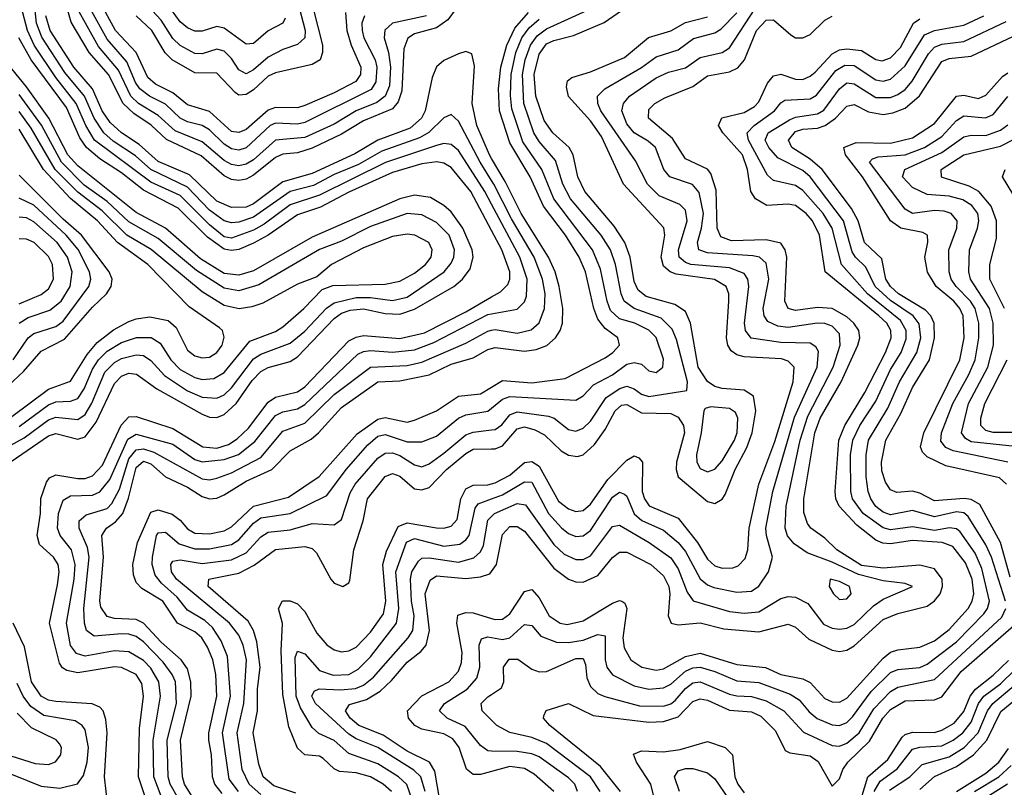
# Model space of a CAD drawing. Header units: inches. Extents: x 501365 to 657855, y 482276 to 547543.
# Tile 765 of 957: x 608712 to 611400, y 530961 to 533059. Entities that reach past the tile are written whole.
import ezdxf

# ---------------------------------------------------------------- set-up
doc = ezdxf.new("R2010")
doc.units = ezdxf.units.IN
doc.header["$MEASUREMENT"] = 0
doc.layers.add('A6503', color=7, linetype='Continuous')
doc.layers.add('A6513', color=7, linetype='Continuous')

msp = doc.modelspace()

# ---------------------------------------------------------------- linework, layer by layer
at = {"layer": 'A6503', "color": 5}
for points, elevation in [([(610000, 532620), (609969, 532670), (609910, 532782.3), (609890, 532800.2), (609870, 532791.1), (609828.7, 532751.3), (609803.3, 532736.8), (609700.4, 532699.6), (609636.5, 532663.5), (609570, 532636.4), (609513.5, 532606.5), (609450, 532589.4), (609350, 532519.2), (609310, 532506.2), (609290, 532504.4), (609270, 532509.7), (609230, 532538.5), (609170, 532602.1), (609070, 532649.8), (609027.5, 532687.5), (608967.2, 532727.2), (608941, 532750), (608914.6, 532790), (608888.4, 532850), (608835, 532915), (608771.6, 533011.6), (608757.6, 533050), (608750.6, 533110)], 3840), ([(609903.4, 533090), (609880.8, 533059.2), (609850, 533037.2), (609790, 533021.1), (609771.1, 533008.9), (609760.6, 532979.4), (609755.5, 532864.5), (609745.5, 532834.5), (609730, 532816.1), (609650, 532783.1), (609590, 532746.4), (609510, 532708.2), (609470, 532695.6), (609430, 532691.6), (609410, 532683.1), (609350, 532634.1), (609330, 532623.7), (609310, 532620.1), (609290, 532622.8), (609270, 532632.2), (609207.2, 532687.2), (609112.1, 532732.1), (609070.7, 532770.7), (609022.8, 532802.8), (608993.9, 532830), (608953.8, 532910), (608901.5, 532970), (608852.5, 533052.5), (608836.1, 533110)], 3780), ([(609601.2, 533078.8), (609605.3, 533030), (609616.7, 532990), (609642.9, 532930), (609642.1, 532910), (609629.1, 532890.9), (609570, 532859.5), (609490, 532824.9), (609470, 532818.5), (609410, 532819.7), (609390, 532812), (609330, 532759.6), (609310, 532750.7), (609290, 532753.6), (609230, 532808.7), (609170, 532826.6), (609130, 532859.5), (609082.8, 532882.8), (609061.3, 532901.3), (609029.4, 532969.4), (608973.5, 533030), (608929.8, 533110)], 3720), ([(609470.6, 533110), (609490.9, 533030), (609490, 533010), (609470, 532991.8), (609430, 532977.9), (609390, 532956.8), (609350, 532922.1), (609330, 532911.2), (609310, 532922.4), (609290, 532953.2), (609270, 532973.1), (609250, 532978.5), (609210, 532966.3), (609190, 532967.4), (609150, 532989.1), (609130, 533007.9), (609097.7, 533057.7), (609049.2, 533110)], 3660), ([(610000, 532555.4), (609981.6, 532590), (609910, 532702.2), (609890, 532718.6), (609870, 532721.1), (609850, 532715.8), (609710.8, 532669.2), (609530, 532579.5), (609450, 532553.8), (609379.5, 532500.5), (609350, 532483.8), (609290, 532462.4), (609270, 532466.3), (609230, 532498.4), (609150, 532578.9), (609070, 532615.4), (608915.7, 532730), (608891.8, 532770), (608866, 532830), (608810, 532901.5), (608751.4, 532990), (608733, 533030), (608715.3, 533095.3)], 3860), ([(609822.1, 533070), (609729.8, 533050.2), (609708.8, 533031.2), (609707, 533010), (609718.6, 532970), (609723.8, 532930), (609721.1, 532878.9), (609709.8, 532850), (609687, 532833), (609630, 532810), (609570, 532774.1), (609490, 532737.2), (609410, 532730), (609350, 532676.3), (609330, 532664.4), (609310, 532659.8), (609290, 532663.2), (609270, 532674.1), (609210, 532726), (609135.9, 532755.9), (609090, 532797.7), (609036.1, 532830), (609014.9, 532850), (608981.2, 532921.2), (608926.3, 532986.4), (608869.3, 533089.3)], 3760), ([(609652.8, 533070), (609646.2, 533050), (609646.5, 533030), (609651.6, 533010), (609682.1, 532950), (609686.6, 532930), (609684, 532890), (609671.2, 532868.8), (609490, 532778.4), (609470, 532773.6), (609410, 532776.3), (609395.6, 532770), (609330, 532709.2), (609310, 532702.8), (609290, 532706.2), (609270, 532718.9), (609230, 532758.4), (609210, 532770.2), (609170, 532780), (609150.1, 532790.1), (609110, 532828.1), (609066.4, 532850), (609040, 532870), (609027.9, 532887.9), (609004.2, 532944.2), (608950, 533006.3), (608903.7, 533090)], 3740), ([(609512.8, 533090), (609538.1, 532990), (609538.4, 532970), (609532.1, 532950), (609510, 532937), (609410, 532913.7), (609390, 532904.8), (609350, 532867.7), (609330, 532855.3), (609310, 532853.3), (609300.2, 532860.2), (609250, 532912.9), (609190, 532914.2), (609127.8, 532950), (609108.4, 532968.4), (609072.3, 533030), (609030, 533070)], 3680), ([(609436.2, 533063.8), (609430, 533050), (609390, 533029.1), (609350, 532994), (609330, 532992.9), (609270, 533035.9), (609250, 533041.2), (609210, 533028), (609190, 533028.4), (609170, 533036.7), (609150, 533053.3), (609126.2, 533086.2)], 3640), ([(610000, 532680.4), (609994.4, 532690), (609959.8, 532770), (609947.2, 532830), (609953.3, 532933.3), (609946.4, 532966.4), (609930, 532972.9), (609910, 532966.3), (609870, 532947.6), (609849.4, 532930.6), (609838.2, 532901.8), (609819.1, 532810), (609808.8, 532790), (609777.5, 532762.5), (609689.6, 532730.5), (609627.1, 532693), (609510, 532638.6), (609430, 532616.1), (609350, 532555.8), (609330, 532547.4), (609290, 532546), (609250, 532563.1), (609175, 532635), (609090, 532671.4), (609037.9, 532717.9), (608989.4, 532750), (608958.4, 532778.4), (608936.9, 532810), (608910.3, 532870.3), (608859.4, 532930), (608794.8, 533030), (608783.2, 533070)], 3820), ([(610000, 532483.1), (609943.2, 532590), (609890, 532655.3), (609870, 532667.4), (609850.8, 532670.8), (609810, 532665.5), (609730, 532641.8), (609610, 532588.4), (609533.2, 532546.8), (609470, 532526.3), (609389.9, 532470.1), (609350, 532448.5), (609310, 532431.2), (609290, 532428.1), (609270, 532431.8), (609224.7, 532464.7), (609144.3, 532544.3), (609050, 532593), (608990, 532641.1), (608930, 532679.2), (608894.4, 532710), (608876.2, 532736.2), (608839.3, 532819.3), (608743.2, 532950), (608708.9, 533010)], 3880), ([(608688.3, 531851.6), (608790, 531922), (608810, 531928.5), (608870, 531913), (608890, 531919.7), (608920.5, 531959.5), (608970, 532065.3), (608990, 532085.2), (609010, 532093), (609030.8, 532090.8), (609085.7, 532050), (609210, 531981.3), (609230, 531972.8), (609250, 531971.8), (609270, 531980.2), (609302.4, 532010), (609346.4, 532073.6), (609370, 532097.9), (609390, 532108.5), (609450, 532125.6), (609470, 532138), (609570, 532242.8), (609590, 532257.2), (609614.1, 532265.9), (609650, 532268.8), (609710, 532256.4), (609750, 532254.3), (609790, 532268), (609897, 532330), (609920.4, 532350), (609941.3, 532378.7), (609949.7, 532410), (609946.8, 532430), (609921.4, 532490), (609890, 532534), (609870, 532551.4), (609833, 532573), (609790, 532579.5), (609749.9, 532569.9), (609510, 532465.1), (609350, 532372.8), (609310, 532360.9), (609270, 532366.1), (609205.6, 532405.6), (609109.5, 532489.5), (609030, 532532.4), (608870, 532659.7), (608843.4, 532690), (608791.5, 532790), (608730, 532876.1), (608690, 532925.1)], 3920), ([(608659.3, 531880.7), (608723.5, 531916.5), (608790, 531965.4), (608810, 531973.4), (608870, 531966.9), (608890, 531979.9), (608908.9, 532011.1), (608944.4, 532095.6), (608970, 532122.5), (608990, 532133.7), (609030, 532143.1), (609050, 532141.2), (609070, 532127.9), (609106.7, 532086.7), (609170, 532044.8), (609210, 532027.5), (609250, 532024.6), (609270, 532034.1), (609290, 532052.9), (609350, 532132.5), (609370, 532145.4), (609450, 532175), (609490, 532207.9), (609549.2, 532270.8), (609570, 532285.4), (609630, 532300.3), (609670, 532300.1), (609730, 532291.5), (609770, 532301.1), (609870.3, 532370), (609890, 532393.8), (609897.3, 532410), (609899, 532430), (609884.1, 532470), (609850, 532504.9), (609810, 532525.8), (609770, 532529.4), (609670, 532493.9), (609590, 532454), (609530, 532430.9), (609365, 532335), (609310, 532318.4), (609270, 532325.5), (609194.1, 532374.1), (609090, 532461.1), (609010, 532506.8), (608950, 532562.6), (608887.5, 532607.5), (608826.1, 532670), (608770.8, 532770.8), (608710, 532855)], 3940), ([(608710, 531947.6), (608790, 532007.1), (608810, 532014.9), (608850, 532016.3), (608870, 532024.4), (608887.2, 532050), (608910, 532104.4), (608926.8, 532130), (608950, 532153), (608990, 532177.2), (609030.9, 532190.9), (609071, 532191), (609094.9, 532174.9), (609124.3, 532130), (609150, 532103.5), (609190, 532081.5), (609210, 532076.3), (609241.3, 532078.7), (609270, 532095.4), (609339.7, 532180.3), (609410, 532207.5), (609430, 532219.5), (609487.3, 532270), (609537.6, 532322.4), (609566.8, 532333.2), (609710, 532336.1), (609750, 532344.8), (609790, 532366.6), (609819.6, 532390), (609834.8, 532410), (609838.3, 532430), (609828.8, 532450), (609790.7, 532470.7), (609770, 532473.6), (609730, 532466.6), (609650, 532435.9), (609563.3, 532390), (609522.9, 532357), (609470, 532336.6), (609375.3, 532284.7), (609345.5, 532274.5), (609310.7, 532269.3), (609270, 532277.9), (609210, 532315.3), (609071, 532431), (609004.4, 532470), (608936.7, 532536.7), (608870, 532588), (608808.5, 532650), (608743.2, 532763.2), (608710, 532808.1)], 3960), ([(608690, 531974.5), (608790, 532049.6), (608850, 532071.8), (608895.9, 532144.1), (608923.3, 532176.7), (608967.9, 532212.1), (609010, 532234.1), (609030, 532242.1), (609067.1, 532247.1), (609117.2, 532237.2), (609138.5, 532218.5), (609170, 532156), (609190, 532140.9), (609210, 532134.9), (609230, 532137.4), (609250, 532149.3), (609264.1, 532170), (609270, 532191.8), (609265.2, 532210), (609257.4, 532217.4), (609174.6, 532274.6), (609061.7, 532390), (608979, 532450), (608924, 532510), (608850, 532570.9), (608776.7, 532650), (608710, 532759.8)], 3980), ([(608680.7, 532059.3), (608722.2, 532097.8), (608770, 532153.8), (608833.7, 532186.2), (608910, 532273.5), (608948.3, 532310), (608961.5, 532330), (608963.7, 532350), (608956, 532370), (608880.3, 532470), (608830, 532514.4), (608710, 532634.5)], 4020), ([(608693.8, 532130), (608734.5, 532190), (608750, 532201.3), (608810, 532220.7), (608830, 532235.7), (608900.1, 532330), (608905.6, 532350), (608902.1, 532370), (608871.1, 532431.1), (608838.3, 532470), (608750, 532552.1), (608710, 532571.9)], 4040), ([(608710.1, 532229.9), (608734.4, 532245.6), (608794.1, 532265.9), (608824.9, 532290), (608849, 532330), (608854.8, 532370), (608842.5, 532410), (608813.8, 532450), (608750, 532506.9), (608730, 532518.2), (608710, 532519.8)], 4060), ([(608710, 532283), (608770, 532307.9), (608790, 532323.4), (608803.7, 532350), (608801.2, 532390), (608790, 532412.4), (608750.8, 532450), (608730, 532459.6), (608710, 532460.6)], 4080), ([(609055.7, 530930), (609035.7, 530990), (609038.4, 531121.6), (609049.7, 531210), (609045.2, 531245.2), (609029.5, 531270), (608990, 531288.9), (608970, 531290.2), (608870, 531274.6), (608840.7, 531280.7), (608828.1, 531288.1), (608820.3, 531300.3), (608792.5, 531410), (608815, 531515.1), (608819, 531550), (608816.5, 531570), (608803.7, 531590), (608765.4, 531625.4), (608759.2, 531650), (608768.4, 531710), (608769.2, 531750.8), (608784.4, 531795.6), (608793, 531807), (608810, 531815.2), (608870, 531805.5), (608890, 531805.8), (608910, 531812.3), (608937.8, 531842.2), (608988.6, 531951.4), (609010, 531973.7), (609030, 531975.1), (609130, 531941.8), (609211.8, 531891.8), (609250, 531888.7), (609281.6, 531898.4), (609305.8, 531914.2), (609336.7, 531943.3), (609390, 532014.1), (609410, 532027.5), (609470, 532042.5), (609490, 532056.2), (609610, 532181.2), (609630, 532191.8), (609650, 532195.8), (609750, 532187.9), (609816.8, 532203.2), (609930, 532261.1), (610000, 532301.7)], 3880), ([(609097.5, 530937.5), (609078, 530990), (609076.4, 531090), (609096.5, 531210), (609091.1, 531250), (609070, 531287.3), (609050, 531308.1), (609010, 531331.6), (608970, 531334.6), (608890, 531320.2), (608866.8, 531326.8), (608850, 531349.3), (608839.6, 531410), (608860.6, 531530), (608862.7, 531570), (608853.4, 531610), (608821.8, 531650), (608814.8, 531670), (608817.4, 531710), (608830, 531746.5), (608850, 531757.6), (608910, 531759.9), (608930.8, 531769.2), (608957.8, 531802.2), (609007.3, 531912.7), (609030, 531926.3), (609130, 531899.3), (609190, 531857.3), (609210, 531850.5), (609270, 531857), (609308.9, 531871.1), (609353.7, 531906.3), (609410, 531977.2), (609430, 531987.4), (609470, 531996.1), (609490, 532008), (609635, 532145), (609650, 532152.5), (609670, 532155), (609730, 532150.8), (609790, 532157), (609842.9, 532177), (609990, 532253.3), (610000, 532255.2)], 3860), ([(609144.9, 530930), (609122.4, 530970), (609117.4, 530990), (609114.6, 531090), (609139.6, 531190), (609136.6, 531250), (609128.3, 531270), (609103.3, 531303.3), (609050, 531358.6), (609030, 531373.1), (609010, 531380.1), (608990, 531380.8), (608914.8, 531374.8), (608894.2, 531390), (608888.2, 531410), (608886.7, 531450), (608901.6, 531590), (608896.7, 531616.7), (608874.3, 531670), (608873.9, 531690), (608893.5, 531706.5), (608950, 531723.2), (608963.3, 531736.7), (608984, 531776), (609010, 531859.1), (609030, 531883.8), (609050, 531886.8), (609077.4, 531877.4), (609210, 531804.4), (609230, 531802), (609250, 531806.2), (609290, 531820.6), (609370, 531862.9), (609430, 531934.6), (609490, 531956.3), (609570, 532035.2), (609670, 532109.8), (609770, 532114.1), (609810, 532123.4), (609930, 532175.2), (609990, 532208.3), (610000, 532210.4)], 3840), ([(609190, 530923.9), (609161.4, 530970), (609156.2, 530990), (609151.1, 531090), (609179.6, 531210), (609179, 531250), (609170, 531284.7), (609152.8, 531310), (609098.3, 531358.3), (609050, 531410.2), (609030, 531419.6), (608970, 531422.4), (608950, 531428.4), (608933.4, 531453.4), (608930.7, 531470.7), (608940.8, 531590), (608935.9, 531650), (608948.6, 531670), (608973.1, 531686.9), (608993, 531710), (609008.7, 531751.3), (609030, 531835.8), (609050, 531852.4), (609070, 531845), (609110, 531809.5), (609170, 531781.5), (609210, 531756), (609230, 531750.1), (609250, 531751.9), (609270, 531760.4), (609330, 531797.9), (609399.9, 531830), (609450, 531880.8), (609507.4, 531912.6), (609528, 531930), (609590, 531999.8), (609690, 532069.8), (609750, 532072.5), (609830, 532088.7), (609890, 532118.3), (609950, 532135.2), (609990, 532158), (610000, 532160.5)], 3820), ([(609264.4, 530944.4), (609244.3, 530970), (609237.8, 530990), (609235.4, 531050), (609228.1, 531090), (609228.2, 531110), (609249.8, 531210), (609247, 531270), (609238.8, 531310), (609224.7, 531344.7), (609208.5, 531370), (609190, 531386.2), (609142.6, 531410), (609102, 531470), (609045.1, 531505.1), (609030, 531521.2), (609022.5, 531542.5), (609020.6, 531570), (609033.6, 531630), (609070, 531713.3), (609090, 531719.6), (609127.5, 531707.5), (609150, 531691.6), (609170, 531667.5), (609190, 531655.8), (609230, 531654.3), (609270, 531662), (609290, 531672.9), (609350, 531729.4), (609445.4, 531754.6), (609529.3, 531810.7), (609632.7, 531927.3), (609690, 531967.5), (609710, 531971.8), (609770, 531959.7), (609790, 531965.2), (609850, 531990.4), (609910, 532030.8), (609970, 532036.8), (610000, 532054.8)], 3780), ([(609308.7, 530950), (609283.8, 530983.9), (609265.5, 531110), (609287, 531210), (609278.7, 531318.7), (609261.3, 531361.3), (609237.8, 531397.8), (609216.9, 531416.9), (609170, 531445.2), (609141.2, 531481.2), (609098.9, 531518.9), (609081.7, 531541.6), (609073.6, 531570), (609074.1, 531590), (609085.4, 531650), (609090, 531656.5), (609110, 531658.3), (609147, 531627), (609190, 531613.3), (609230, 531613.3), (609290, 531625), (609310, 531637.5), (609350, 531683.6), (609370, 531697.4), (609450.1, 531709.9), (609550, 531759.3), (609603, 531830), (609662.5, 531897.5), (609690, 531921.5), (609710, 531925.7), (609770, 531905.9), (609810, 531905.9), (609850, 531920.9), (609910, 531970.1), (609930, 531979.8), (609990, 531989.8), (610000, 531997.9)], 3760), ([(609370, 530941.7), (609338.1, 530970), (609319.4, 531010), (609305.1, 531110), (609323.7, 531190), (609331.2, 531310), (609322.1, 531350), (609310, 531377), (609284.3, 531410), (609139.9, 531530), (609126, 531550), (609124.2, 531570), (609130, 531579.2), (609150, 531583.5), (609210, 531573.4), (609290, 531582.7), (609330, 531601.9), (609370, 531645.9), (609390, 531658.5), (609450, 531664.9), (609510, 531682.3), (609570, 531679), (609590, 531693.2), (609614.1, 531765.9), (609628, 531790), (609690, 531860.7), (609710, 531874.9), (609730, 531875.3), (609750, 531868), (609790, 531842.6), (609810, 531836.9), (609830, 531845), (609870, 531874.3), (609930, 531924.9), (609950, 531931.7), (610000, 531938)], 3740), ([(609465.2, 530945.2), (609405.4, 530965.4), (609376.3, 530990), (609364.2, 531024.2), (609349, 531110), (609360.9, 531170), (609361.2, 531230), (609368.2, 531290), (609359.1, 531359.1), (609349.6, 531390), (609335.5, 531415.5), (609226.1, 531510), (609227.9, 531530), (609310, 531546.9), (609351.9, 531568.1), (609410, 531611.2), (609490, 531619.7), (609510, 531613.8), (609522.4, 531602.4), (609561, 531530), (609570, 531518.9), (609594.3, 531510), (609610, 531520.2), (609612.8, 531527.2), (609623.6, 531610), (609649.7, 531690), (609661, 531750), (609710, 531810.7), (609730, 531819.4), (609750, 531811.4), (609790, 531777.5), (609810, 531774.3), (609830, 531780.5), (609877.3, 531830), (609930, 531874), (609950, 531885.4), (610000, 531886.3)], 3720), ([(609726.9, 530950), (609704.4, 530970), (609670, 530989.5), (609630, 531000.5), (609584.9, 531004.9), (609570, 531011.7), (609540.5, 531040.5), (609530, 531046.1), (609490, 531049.9), (609470, 531068.1), (609446.7, 531126.7), (609430, 531215.1), (609425.6, 531334.4), (609429.3, 531409.3), (609418.7, 531450), (609429.4, 531470.6), (609450, 531470.7), (609470, 531463.2), (609490, 531442.1), (609522.9, 531382.9), (609550.3, 531350.3), (609570, 531337.1), (609590, 531331.9), (609610, 531334.6), (609630, 531344.4), (609670, 531384.9), (609704.8, 531435.2), (609711.2, 531470), (609702.8, 531570), (609713.5, 531606.5), (609745.4, 531674.6), (609770, 531684), (609850, 531670.8), (609870, 531669.3), (609890, 531674.7), (609906.3, 531693.7), (609916.6, 531750), (609930, 531777.3), (609950, 531786.9), (609990, 531788.3), (610000, 531791.1)], 3680), ([(609782.2, 530930), (609769.1, 530969.1), (609746.2, 530990), (609690, 531025.5), (609610, 531053.8), (609570, 531089.3), (609528.8, 531108.8), (609510, 531125), (609478.2, 531178.2), (609466.7, 531210), (609464, 531316), (609470, 531333.3), (609490, 531325.9), (609530, 531280.9), (609567.5, 531267.6), (609610, 531270.1), (609635.9, 531284.1), (609670, 531318.2), (609740.8, 531410), (609747.2, 531450), (609738.5, 531550), (609768.2, 531631.8), (609790, 531641), (609870, 531620.7), (609913.7, 531626.3), (609930, 531637.3), (609938.6, 531650), (609955.7, 531724.3), (609963.8, 531736.2), (610000, 531749.4)], 3660), ([(609818.7, 530950), (609806.8, 530990), (609788.3, 531008.4), (609690, 531070.4), (609630, 531093.4), (609610, 531106.5), (609519.3, 531190), (609508.9, 531210), (609515.5, 531224.5), (609529.5, 531230.5), (609587.5, 531227.5), (609628.2, 531231.8), (609650, 531240.6), (609677.9, 531262.1), (609772.8, 531370), (609784.9, 531390), (609789.1, 531430), (609781.8, 531470), (609778.4, 531530), (609782.3, 531550), (609800.6, 531579.4), (609810, 531587.8), (609830, 531588.1), (609910, 531576.9), (609951.6, 531588.4), (609970, 531605.2), (609978, 531622), (609990, 531691.4), (610000, 531701.4)], 3640), ([(609859.4, 530919.4), (609845.3, 531005.3), (609830.3, 531030.3), (609770, 531060.3), (609704, 531104), (609637.9, 531130), (609614.1, 531150), (609600.9, 531170), (609612.6, 531187.4), (609658.9, 531201.1), (609695.6, 531224.4), (609726.9, 531253.1), (609770, 531303.7), (609807.4, 531332.6), (609822, 531350), (609830.4, 531389.7), (609818.5, 531490), (609832.4, 531527.6), (609850, 531538.9), (609930, 531531.7), (609970, 531536.5), (609995.1, 531544.9), (610000, 531551.4)], 3620), ([(610000, 531004.7), (609970, 530996.5), (609950, 530996.3), (609931.3, 531011.3), (609911.7, 531070), (609894.2, 531094.2), (609870, 531107.7), (609810, 531120.3), (609790.3, 531130), (609773.4, 531150), (609770.3, 531170), (609810, 531211.6), (609883.1, 531250), (609910, 531278.6), (609917.8, 531302.2), (609919.7, 531330), (609905.4, 531410), (609908.1, 531431.9), (609930, 531439.3), (609950, 531438.3), (610000, 531422.8)], 3580), ([(608952.3, 530910), (608943.4, 530990), (608950, 531110), (608946.7, 531146.7), (608939.5, 531170), (608930, 531180.8), (608909.7, 531189.7), (608810, 531195.5), (608790, 531199.3), (608769.9, 531210), (608743.4, 531250), (608725, 531345), (608694.1, 531410)], 3920), ([(610000, 531060.3), (609990, 531060.6), (609970, 531075.8), (609927.9, 531127.9), (609879.2, 531150), (609858.4, 531170), (609871.8, 531190), (609933.1, 531230), (609960.2, 531259.8), (609967.8, 531290), (609965.9, 531350), (609972.9, 531367.1), (609990, 531372.9), (610000, 531370.9)], 3560), ([(608650, 531012.9), (608770, 530964.4), (608820.9, 530959.1), (608869.3, 530970.7), (608886.1, 530993.9), (608896.1, 531030), (608899.8, 531070), (608890, 531118.4), (608882.1, 531130), (608862.6, 531142.6), (608777.9, 531157.9), (608742.1, 531182.1), (608721.3, 531210), (608704.6, 531244.6)], 3940), ([(610000, 531144.4), (609974.4, 531170), (609971.7, 531190), (609990, 531208.4), (610000, 531215)], 3540), ([(608670, 531053.2), (608753.7, 531026.3), (608790, 531023.9), (608809.5, 531030.5), (608824.3, 531050), (608825.4, 531070), (608819.8, 531079.8), (608811, 531091), (608743.9, 531123.9), (608704.2, 531164.2)], 3960)]:
    msp.add_lwpolyline(points, dxfattribs=dict(at, elevation=elevation))
at = {"layer": 'A6513', "color": 5}
for points, elevation in [([(610000, 531938), (610010, 531939.3), (610027.9, 531952.1), (610050, 531979.2), (610070, 531987.4), (610155.8, 531975.8), (610170.7, 531970), (610210, 531939), (610230, 531934.5), (610250, 531942.5), (610270, 531961.9), (610313.4, 532026.6), (610350.9, 532050.9), (610370, 532057.6), (610390, 532050.4), (610410, 532035.5), (610430, 532029.6), (610533.8, 532046.2), (610534.9, 532070), (610505.5, 532185.5), (610493.5, 532213.5), (610463.2, 532243.2), (610390, 532270.4), (610362.7, 532290), (610354.3, 532310), (610338.8, 532390), (610324.6, 532430), (610299.7, 532470), (610215.6, 532570), (610195, 532610), (610174.7, 532674.7), (610130, 532726.4), (610115.3, 532750), (610088.4, 532830), (610085, 532910), (610091.8, 532950), (610106.3, 532990), (610124.8, 533015.2), (610150, 533034.2), (610290, 533098)], 3740), ([(610000, 531701.4), (610008.6, 531710), (610070, 531736.6), (610093, 531733), (610170, 531625.1), (610198.7, 531598.7), (610230, 531584.3), (610250, 531584.4), (610270, 531593.9), (610330, 531674.2), (610350, 531677.6), (610430.2, 531630.2), (610490, 531588.4), (610510, 531558.3), (610534.8, 531494.8), (610550.8, 531470.8), (610650, 531441.5), (610690, 531437.1), (610730, 531440.5), (610790, 531477.8), (610810, 531482.9), (610830, 531480.7), (610864.1, 531464.1), (610906.8, 531406.8), (610930, 531396.1), (610950, 531393.3), (610970, 531396.6), (610990, 531406.7), (611042.8, 531457.2), (611070, 531475.6), (611149.6, 531510), (611130, 531518), (611070, 531525.3), (611002.6, 531542.6), (610930, 531576.7), (610861.8, 531601.8), (610826.7, 531626.7), (610808.6, 531648.6), (610801.7, 531670), (610805, 531730), (610842.9, 531910), (610864.2, 531975.8), (610932.8, 532110), (610952, 532170), (610950, 532201.1), (610930, 532221.7), (610910, 532228.8), (610889.7, 532229.7), (610810, 532218), (610782.1, 532222.1), (610754.9, 532234.9), (610744.4, 532250), (610741.8, 532270), (610757, 532350), (610750, 532393.8), (610731.7, 532410), (610714.1, 532414.1), (610590, 532421.9), (610566.2, 532430), (610562.4, 532450), (610573.8, 532490), (610578.7, 532530), (610567.1, 532587.1), (610549.2, 532609.2), (610486.6, 532630), (610470.2, 532650.2), (610447.8, 532710), (610427.6, 532727.6), (610389.9, 532750), (610370, 532774.5), (610355.7, 532810), (610360.4, 532830), (610377.1, 532850), (610450, 532900.9), (610483.8, 532916.2), (610530, 532927.6), (610570, 532955.7), (610630, 532969.8), (610650, 532982.1), (610720.3, 533090)], 3640), ([(610000, 531886.3), (610010, 531886.5), (610030, 531894.8), (610070, 531940.7), (610090, 531946.3), (610118.7, 531938.7), (610144.6, 531924.6), (610190, 531881.3), (610210, 531869.4), (610234.8, 531865.2), (610250, 531870.1), (610281.4, 531898.6), (610310, 531939), (610337.3, 531990), (610354.6, 532005.4), (610370, 532007.7), (610410, 531984.5), (610490, 531983.1), (610510, 531973.2), (610524.7, 531950), (610526.7, 531930), (610505.4, 531850), (610504, 531830), (610509.4, 531810), (610590, 531742.5), (610610, 531736.8), (610630, 531749.1), (610638, 531762), (610665.7, 531830), (610697.4, 531890), (610711.6, 531930), (610721.7, 531990), (610715.7, 532030), (610690, 532046.7), (610630, 532050.9), (610610, 532057), (610590, 532070.9), (610564.6, 532110), (610543.9, 532230), (610530, 532262), (610500.5, 532280.5), (610422.6, 532302.6), (610400.3, 532320.3), (610390, 532344), (610378.4, 532410), (610363.9, 532450), (610334.8, 532494.8), (610254.7, 532590), (610235.9, 532630), (610223.1, 532690), (610212.1, 532710), (610167.5, 532750), (610143.9, 532783.9), (610120.7, 532850), (610116.8, 532910), (610130, 532965.2), (610150, 532993.5), (610170, 533002.8), (610223.8, 533016.2), (610308, 533052), (610355.2, 533084.8)], 3720), ([(610000, 532054.8), (610030, 532072.8), (610110, 532067.2), (610201.1, 532078.9), (610310, 532135.2), (610331.8, 532150), (610349.3, 532170), (610344.9, 532190), (610310, 532215.2), (610290, 532241.3), (610279.3, 532270), (610256.6, 532370), (610239.6, 532410), (610202.1, 532470), (610142, 532550), (610105.6, 532630), (610050, 532723.1), (610021.9, 532810), (610019.4, 532870), (610025.8, 532930), (610041.7, 532990), (610063.4, 533036.6), (610100.6, 533079.4)], 3780), ([(610000, 531749.4), (610030, 531760.4), (610090, 531796.6), (610110, 531795.5), (610155.6, 531710), (610190.8, 531670.8), (610210, 531654.9), (610230, 531647.1), (610250, 531648.8), (610270, 531663.1), (610330, 531754.4), (610350, 531768.4), (610362.8, 531762.8), (610370, 531757), (610390, 531709), (610410.4, 531690.4), (610470, 531664.4), (610510, 531630.7), (610530, 531605.4), (610570, 531530.8), (610590, 531514.4), (610607.3, 531507.3), (610670, 531494.5), (610710, 531497), (610730, 531510.7), (610756.9, 531550), (610767.4, 531590), (610750.7, 531650), (610749.5, 531670), (610768, 531770), (610827.1, 531972.9), (610889.7, 532110), (610892.7, 532152.7), (610885.5, 532165.5), (610870, 532175.1), (610790, 532177.5), (610708.9, 532188.9), (610693.8, 532210), (610690.5, 532230), (610702.4, 532330), (610700.3, 532350), (610690, 532365.4), (610650, 532380.9), (610544.3, 532390), (610530, 532395.3), (610512.9, 532410), (610511.1, 532430), (610534.4, 532510), (610530, 532538.4), (610514.6, 532554.6), (610458.2, 532578.2), (610425.9, 532610), (610393.2, 532673.2), (610299, 532810), (610290.2, 532830), (610289.4, 532850), (610309.9, 532870), (610410, 532928.7), (610450, 532957.9), (610510, 532976.7), (610551.7, 533008.3), (610610, 533023.1), (610626.7, 533033.3), (610670, 533078)], 3660), ([(610000, 531370.9), (610030, 531364.9), (610049.7, 531370.3), (610090, 531406), (610110, 531403.3), (610134.6, 531374.6), (610177.7, 531357.7), (610210, 531356.9), (610250, 531363.2), (610290, 531379.2), (610310, 531375.2), (610310.3, 531310), (610315.1, 531290), (610330, 531269), (610390, 531238.7), (610430, 531230), (610470, 531233.1), (610490, 531243.4), (610530, 531278.5), (610550, 531288.1), (610570, 531289.3), (610610, 531277.8), (610670, 531252.6), (610730, 531247.7), (610816, 531216), (610840.6, 531200.6), (610867.2, 531167.2), (610889.5, 531149.5), (610930, 531132.2), (610950, 531130.4), (610970, 531138.7), (610985.7, 531154.3), (611037.1, 531222.9), (611090, 531274.7), (611110, 531283), (611170, 531288.9), (611190, 531297.9), (611270, 531359.2), (611344.4, 531435.6), (611354.4, 531450), (611359.6, 531470), (611339.4, 531559.4), (611320.9, 531600.9), (611279.6, 531659.6), (611270, 531667.5), (611250.6, 531670.6), (611210, 531663.3), (611150, 531673.1), (611090, 531665), (611070, 531670.2), (611015.2, 531710), (610986, 531750), (610981.1, 531770), (610980.8, 531870), (610986.4, 531910), (611006, 531950), (611050, 532017.1), (611090, 532103.5), (611118.9, 532150), (611132.5, 532187.5), (611132.8, 532210), (611117, 532237), (611026.9, 532310), (610956.1, 532390), (610930.6, 532490), (610905.8, 532530), (610850, 532592.1), (610830, 532606.2), (610770, 532620.1), (610754, 532634), (610702, 532730), (610698.5, 532750), (610717.3, 532770), (610772.5, 532810), (610790, 532832.4), (610801, 532839), (610870, 532843.2), (610887.2, 532852.8), (610939.9, 532920.1), (610964.6, 532935.4), (610990, 532934.6), (611050, 532894.7), (611070, 532891.4), (611090, 532896.9), (611130, 532932.9), (611182.1, 533017.9), (611210, 533029.8), (611290, 533044.2), (611344.5, 533070)], 3560), ([(610000, 531551.4), (610013.8, 531570), (610030, 531651.9), (610050, 531674.3), (610070, 531674.6), (610090, 531661.8), (610170, 531560.5), (610210, 531530.1), (610230, 531522.7), (610250, 531521.6), (610290, 531540.5), (610330.8, 531589.1), (610350, 531604.3), (610370, 531604.3), (610435.3, 531570), (610470, 531539.2), (610484.2, 531510), (610486.8, 531490), (610482.3, 531430), (610490.3, 531410), (610510, 531405.6), (610570, 531411.2), (610634.9, 531394.9), (610730, 531386.2), (610810, 531407), (610830, 531399.3), (610866.3, 531366.3), (610930, 531336.4), (610950, 531332.4), (610970, 531336.3), (610990, 531348.3), (611070, 531419.9), (611110, 531436.8), (611190, 531456.7), (611210, 531470.8), (611225.1, 531490), (611232.1, 531510), (611230.6, 531530), (611210, 531558.1), (611170, 531568.4), (611070, 531560.1), (611010, 531567.8), (610943.3, 531610), (610910, 531642.2), (610872.4, 531670), (610862.8, 531682.8), (610852.8, 531712.8), (610852.7, 531750), (610882.6, 531930), (610897.7, 531970), (610954.9, 532070), (611000.2, 532170), (611005.7, 532190), (611003, 532210), (610989.7, 532230), (610970, 532246.8), (610930, 532269.7), (610890, 532272.8), (610830, 532265), (610810.3, 532270.3), (610801.1, 532290), (610806.1, 532410), (610801.6, 532430), (610790, 532448.4), (610750, 532457.5), (610655.2, 532455.2), (610626, 532466), (610616.4, 532490), (610613.3, 532593.3), (610599, 532639), (610590, 532650.6), (610530, 532679.5), (610494.4, 532734.4), (610429, 532790), (610430, 532813.5), (610446.5, 532830), (610473.8, 532846.2), (610550, 532876.5), (610590, 532906.3), (610650, 532916.6), (610672.6, 532927.4), (610690.7, 532949.3), (610723.9, 533030), (610750, 533057.7), (610770, 533058.6), (610817.6, 533017.6), (610830, 533010.1), (610850, 533009.5), (610870, 533018.7), (610910, 533057.9), (610930, 533069.2)], 3620), ([(610000, 531791.1), (610010, 531793.8), (610050, 531814.6), (610090, 531849), (610110, 531852.1), (610130, 531838.9), (610183.4, 531743.4), (610210, 531722), (610230, 531715.1), (610250, 531718.3), (610270, 531735.3), (610317.8, 531802.2), (610370, 531855.1), (610390, 531866.9), (610402, 531862), (610412.3, 531850), (610411.6, 531770), (610417.5, 531750), (610430.9, 531730.9), (610510, 531696.6), (610562.3, 531630), (610590, 531585), (610610, 531566.7), (610630, 531559.9), (610658.8, 531561.2), (610673.5, 531566.5), (610692.9, 531587.1), (610699.9, 531610), (610703.5, 531670), (610730.5, 531789.5), (610773.8, 531906.2), (610823.5, 532070), (610826.8, 532110), (610810, 532125.7), (610792.2, 532132.2), (610690, 532138.2), (610670, 532143.4), (610654.3, 532154.3), (610645.7, 532170), (610642.1, 532190), (610648.5, 532290), (610647.8, 532310), (610640.6, 532330), (610609, 532349), (610504.1, 532364.1), (610487.7, 532370), (610470, 532385.6), (610463.5, 532410), (610473.6, 532470), (610470.5, 532490.5), (610360.1, 532610), (610300, 532740), (610270, 532783.1), (610210, 532849.9), (610204.5, 532875.5), (610207.7, 532892.3), (610219, 532901), (610270, 532916.8), (610363.6, 532956.4), (610429.2, 533010.9), (610490, 533028.5), (610530, 533051.6), (610590, 533066.8)], 3680), ([(610000, 531422.8), (610010, 531419.7), (610030, 531421.1), (610050, 531435.8), (610090, 531496.2), (610110, 531502), (610130, 531479.4), (610157.9, 531430), (610187.7, 531410), (610206.4, 531406.4), (610250, 531416.4), (610330, 531464.6), (610350, 531472.3), (610356.2, 531470), (610364.2, 531464.2), (610370, 531450.1), (610358.7, 531370), (610362.1, 531342.1), (610380.3, 531310), (610410.2, 531290), (610450, 531281.1), (610470, 531284.9), (610530, 531319.1), (610570, 531328.3), (610670, 531297.3), (610748.7, 531288.7), (610790, 531269.6), (610850, 531258.1), (610870, 531248.2), (610910, 531203.9), (610930, 531194.7), (610950, 531194.3), (610970, 531205.1), (611070, 531314.4), (611089.7, 531330.3), (611110, 531337.1), (611170, 531344.2), (611210, 531361.6), (611250, 531392.9), (611301.5, 531450), (611312.8, 531470), (611316.8, 531490), (611312.5, 531530), (611294.8, 531574.8), (611259.9, 531619.9), (611230.8, 531630.8), (611150, 531635.9), (611090, 531626.9), (611068.7, 531628.7), (611050, 531636.6), (610997.9, 531677.9), (610949, 531730), (610940.1, 531750), (610938.3, 531770), (610948.4, 531910), (610964.9, 531950), (611019.6, 532040.4), (611075.9, 532150), (611091.3, 532190), (611090.6, 532210), (611079.2, 532230), (611057.7, 532250), (610910.9, 532370), (610896.1, 532470), (610876.9, 532510), (610859.7, 532530), (610830, 532551.7), (610810, 532555.4), (610751.7, 532551.7), (610721.1, 532570), (610708.4, 532590), (610699.1, 532650), (610685.1, 532690), (610631.5, 532750), (610619.5, 532770), (610629.3, 532790.7), (610690, 532805.5), (610718.2, 532821.8), (610730, 532834.9), (610754, 532886), (610770, 532906.1), (610790, 532910.6), (610830, 532897.2), (610850, 532896.1), (610870, 532904.6), (610883.6, 532916.4), (610930, 532966), (610950, 532976.7), (610970, 532980), (611010, 532975.5), (611050, 532950.4), (611066.8, 532946.8), (611090, 532954.8), (611116.5, 532983.5), (611152.9, 533050), (611170, 533061.9)], 3580), ([(610000, 531997.9), (610030, 532022.1), (610050, 532029.6), (610230, 532019.7), (610250, 532031.5), (610278.6, 532061.4), (610330, 532088.5), (610370, 532117.6), (610390, 532122.1), (610410, 532118), (610430, 532099.2), (610450, 532095.1), (610467.6, 532110), (610470, 532131.5), (610450, 532190.3), (610430, 532211), (610391.1, 532230), (610350, 532242.2), (610325, 532265), (610315.7, 532290), (610297.6, 532377.6), (610275.7, 532430), (610170, 532569.6), (610137.9, 532650), (610085.9, 532725.9), (610055.9, 532815.9), (610051.9, 532851.9), (610054, 532910), (610066.9, 532970), (610083.2, 533010), (610103, 533037), (610130, 533061.2)], 3760), ([(611403.8, 531470), (611365.9, 531590), (611350, 531624.3), (611301.9, 531701.9), (611290, 531711.1), (611270, 531714.6), (611210, 531700.6), (611150, 531717.5), (611090, 531706.1), (611070, 531713.2), (611050, 531729.1), (611035.6, 531750), (611028.2, 531770), (611023.6, 531810), (611022.9, 531870), (611029.3, 531910), (611082.6, 531997.4), (611114.6, 532070), (611161.9, 532150), (611172.2, 532190), (611168.1, 532228.1), (611151.7, 532250), (611090, 532291.8), (611047.7, 532330), (611022.6, 532382.6), (610994.5, 532410), (610985.3, 532425.3), (610961.6, 532510), (610870.7, 532630), (610850, 532647.4), (610782.1, 532682.1), (610757, 532710), (610747.4, 532730), (610755.6, 532750), (610814.2, 532785.8), (610830, 532793.1), (610890, 532801.9), (610907.9, 532812.1), (610950, 532870.7), (610970, 532887), (610990, 532883.8), (611050, 532847), (611090, 532846.7), (611110, 532854.5), (611130, 532868.9), (611148.5, 532891.5), (611193.6, 532966.4), (611210, 532984.7), (611230, 532992.4), (611290, 533000.2), (611405.2, 533054.8)], 3540), ([(611416.1, 531536.1), (611390.3, 531630.3), (611333.9, 531733.9), (611310, 531747.6), (611290.9, 531750.9), (611210, 531744.3), (611170, 531765.5), (611150, 531770.6), (611106.9, 531766.9), (611090, 531774.2), (611075.7, 531795.7), (611066.3, 531826.3), (611065.4, 531850), (611076.5, 531910), (611117.5, 531982.6), (611150, 532054.2), (611196.3, 532130), (611210.2, 532190), (611209.1, 532230), (611200.2, 532250), (611185.5, 532265.5), (611111.3, 532310), (611089.3, 532330), (611076.8, 532350), (611066, 532406), (611018.7, 532450), (611001.2, 532510), (610983, 532543), (610902.7, 532650), (610870, 532678), (610819.9, 532710), (610810.9, 532730), (610830, 532753.9), (610850, 532760.1), (610890, 532762.6), (610911.5, 532770), (610939.3, 532790), (610970, 532822.9), (610990, 532827.5), (611030, 532807.4), (611070, 532800.5), (611095.6, 532804.4), (611130, 532817.8), (611169.1, 532850.9), (611230, 532945.1), (611250, 532953.3), (611310, 532959.3), (611425.2, 533014.8)], 3520), ([(611406.8, 531790), (611387, 531807), (611240.3, 531840.3), (611190, 531864.4), (611177.2, 531877.2), (611172, 531892), (611181.1, 531930), (611278.9, 532130), (611290.4, 532190), (611287.9, 532250), (611279.2, 532270), (611262.9, 532290), (611214.6, 532330), (611190.5, 532369.5), (611183.2, 532410), (611191.5, 532451.5), (611190.9, 532470.9), (611177.9, 532477.9), (611117.8, 532490), (611089.2, 532509.2), (611013.3, 532630), (610967.2, 532690), (610962.2, 532710), (610996.1, 532723.9), (611090, 532722.2), (611150, 532736.3), (611210, 532775.3), (611270, 532850.1), (611290, 532852.9), (611330, 532844.3), (611350, 532852.8), (611395.6, 532904.4), (611410, 532914.2)], 3480), ([(611410, 531850.2), (611261.1, 531881.1), (611240.9, 531890), (611227.1, 531907.1), (611229.2, 531930), (611259.5, 532010), (611303.6, 532090), (611320.6, 532130), (611331, 532190), (611330.9, 532230), (611321, 532270), (611308.4, 532290), (611268.7, 532330), (611255.3, 532350), (611249.9, 532370.1), (611248.7, 532430), (611270.8, 532490), (611271.9, 532510), (611255.5, 532530), (611236.2, 532536.2), (611210, 532537.5), (611150, 532529.9), (611130, 532541.2), (611032.7, 532670), (611040.9, 532679.1), (611055.7, 532684.3), (611130, 532690.4), (611182.4, 532710), (611230, 532740.2), (611270, 532784.3), (611290, 532796.6), (611349.2, 532790.8), (611370, 532799.9), (611410.5, 532849.5)], 3460), ([(611430, 531893.2), (611310, 531905.9), (611294.5, 531914.4), (611283.7, 531930), (611302.6, 532010), (611355, 532110), (611371.1, 532170), (611369.8, 532230), (611360.3, 532270), (611308.2, 532350), (611303.4, 532370), (611305.7, 532430), (611327.4, 532490), (611331.2, 532510), (611328, 532530), (611311.9, 532551.9), (611287.4, 532567.4), (611250, 532577.4), (611190, 532581.3), (611150, 532600.4), (611122.5, 532630), (611128.8, 532650), (611230, 532696.4), (611290, 532739.1), (611310, 532743.6), (611350, 532742.5), (611390, 532757.6), (611410, 532772.4)], 3440), ([(611400.9, 532270), (611360.6, 532350), (611360.7, 532390), (611378.7, 532461.3), (611379.3, 532510), (611364.7, 532550), (611330.5, 532590), (611304.2, 532604.2), (611228.6, 532628.6), (611228.4, 532650), (611290, 532690.3), (611390, 532713.3), (611427.5, 532732.5)], 3420), ([(610000, 532160.5), (610010, 532163), (610090, 532153.3), (610122.1, 532157.9), (610150.8, 532169.2), (610175.1, 532190), (610187.9, 532210), (610193.8, 532230), (610194.7, 532270), (610184.8, 532330), (610173.5, 532370), (610155.9, 532410), (610080.6, 532530), (610037.2, 532617.2), (610000, 532680.4)], 3820), ([(611423.7, 532583.7), (611395.4, 532630), (611403.2, 532650)], 3380), ([(610000, 532210.4), (610010, 532212.4), (610070, 532202.8), (610108.4, 532211.6), (610130, 532230.8), (610144.9, 532270), (610146.3, 532310), (610139.7, 532350), (610116.4, 532410), (610054.7, 532514.7), (610006.2, 532610), (610000, 532620)], 3840), ([(610000, 532255.2), (610070, 532268.6), (610090, 532288.4), (610095.9, 532304.1), (610097.1, 532350), (610077.2, 532410), (610000, 532555.4)], 3860), ([(610000, 532301.7), (610024.2, 532315.8), (610044.3, 532335.7), (610050, 532350.1), (610050.2, 532370), (610028.2, 532430), (610000, 532483.1)], 3880), ([(611430, 531931), (611370, 531931), (611350, 531936.5), (611336.5, 531950), (611336.3, 531970), (611347.3, 532010), (611407.9, 532130)], 3420), ([(610000, 531215), (610027, 531233), (610034.1, 531250), (610032.8, 531290), (610048.3, 531311.7), (610071.7, 531311.7), (610110, 531284), (610130, 531276.6), (610150, 531277.7), (610230, 531313.1), (610250, 531313.1), (610256.6, 531296.6), (610260.1, 531260.1), (610270, 531237.2), (610290, 531218.1), (610309.8, 531209.8), (610403.9, 531183.9), (610470, 531183.5), (610490, 531189.8), (610501.3, 531198.7), (610530, 531231.8), (610550, 531246.8), (610570, 531249.6), (610650, 531216.3), (610670, 531211.1), (610710, 531209.8), (610750, 531198.1), (610798.5, 531170), (610851.8, 531111.8), (610930, 531075.2), (610950, 531073.5), (610970, 531082), (611004.5, 531110), (611044.3, 531175.7), (611090, 531223.1), (611110, 531234.6), (611210, 531256.1), (611393.7, 531426.3), (611404.2, 531450)], 3540), ([(610352.7, 530950), (610298, 531018), (610159, 531130), (610142, 531150), (610143, 531157), (610149.1, 531170.9), (610210, 531190.7), (610277.2, 531157.2), (610430, 531139.8), (610470, 531141.2), (610510, 531153.5), (610550, 531195.5), (610570, 531203.4), (610590, 531199.6), (610650, 531172.5), (610710, 531167.3), (610735.7, 531155.7), (610775.4, 531115.4), (610802.3, 531062.3), (610815.1, 531055.1), (610870, 531047.1), (610891.8, 531031.8), (610930, 530964.2), (610950, 530984.3), (610959.6, 531010), (610973.5, 531030), (611032.4, 531087.7), (611068.7, 531150), (611090, 531174), (611130, 531197.6), (611210, 531200.8), (611230, 531208.2), (611282.2, 531277.8), (611434.1, 531410)], 3520), ([(611000.4, 530899.6), (611027.7, 530990), (611082.3, 531037.7), (611121.6, 531098.4), (611130, 531106.1), (611150, 531112.2), (611210, 531111.3), (611230, 531117.4), (611263.3, 531136.7), (611290, 531168.8), (611307, 531210), (611322, 531230), (611370, 531267.9), (611411.7, 531308.3)], 3480), ([(611045.3, 530950), (611061.5, 530978.5), (611107.9, 531012.1), (611150, 531065.4), (611170, 531071.3), (611230, 531074.9), (611260.8, 531090), (611287.5, 531110), (611310, 531139.6), (611330, 531190), (611344.9, 531210), (611390, 531244.5), (611430, 531283.7)], 3460), ([(611086.6, 530953.4), (611142.8, 530990), (611176.1, 531023.9), (611250, 531044.8), (611290.9, 531070), (611329.4, 531110.6), (611354.6, 531170), (611369.2, 531190.8), (611450, 531258.5)], 3440), ([(611170, 530955.4), (611209.5, 530990.5), (611270, 531018.5), (611316.5, 531050), (611352.9, 531090), (611391.1, 531168.9), (611457.1, 531222.8)], 3420), ([(610297.1, 530950), (610270.2, 530990), (610150, 531081), (610110, 531097.7), (610050, 531110.9), (610014.3, 531130), (610000, 531144.4)], 3540), ([(610449.6, 530909.6), (610434.7, 530970), (610396.1, 531030), (610387.8, 531052.2), (610410, 531061.4), (610470, 531058.4), (610515.5, 531064.5), (610590, 531086.7), (610637.8, 531070), (610658.3, 531050), (610664.8, 530990), (610672.6, 530970), (610690, 530946.1)], 3480), ([(611270.2, 530950), (611350, 531000), (611385.3, 531030), (611412.3, 531067.7)], 3380), ([(610234.6, 530950), (610227.8, 530970), (610210, 530987.2), (610130, 531044.8), (610110, 531053.2), (610070, 531058.8), (610000, 531060.3)], 3560), ([(610170, 530949.5), (610116.8, 530996.8), (610090, 531012.8), (610050, 531018.2), (610000, 531004.7)], 3580), ([(610513.7, 530950), (610499.8, 530990), (610510, 531006.5), (610530, 531013), (610550, 531012.3), (610590, 531001.1), (610610, 530984.6), (610647.1, 530930)], 3460), ([(611319, 530950), (611385.8, 530990), (611419.5, 531020.5)], 3360), ([(611335.5, 530924.5), (611409.3, 530970.7)], 3340)]:
    msp.add_lwpolyline(points, dxfattribs=dict(at, elevation=elevation))
for points, elevation in [([(610599.1, 532000.9), (610583.7, 531996.3), (610579.5, 531990), (610572.6, 531930), (610559.4, 531870), (610561.1, 531850), (610570, 531833.1), (610590, 531823.8), (610610, 531831.1), (610630, 531853.4), (610664, 531910), (610670.7, 531930.7), (610672.9, 531970), (610665.9, 531985.9), (610650, 531997.1)], 3740), ([(610924.7, 531530), (610921.7, 531510), (610934, 531490), (610950, 531474.6), (610970, 531476.8), (610981.9, 531490), (610978.1, 531510), (610950, 531524.2)], 3660)]:
    msp.add_lwpolyline(points, close=True, dxfattribs=dict(at, elevation=elevation))

doc.saveas('drawing.dxf')
